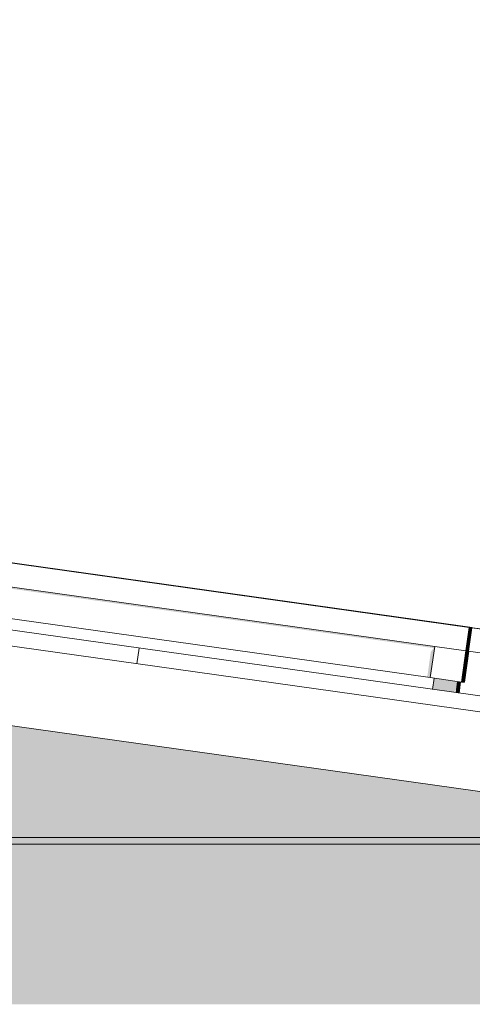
# Model space of a CAD drawing. Header units: metres. Extents: x -52 to 321, y -8 to 26.
# Tile 100 of 320: x -30.737 to -30.163, y 5.989 to 7.238. Entities that reach past the tile are written whole.
import ezdxf

# ---------------------------------------------------------------- set-up
doc = ezdxf.new("R2010")
doc.units = ezdxf.units.M
doc.header["$MEASUREMENT"] = 0
for name, color, linetype in [('10 Fassade', 7, 'Continuous'), ('30 Dachaufbau', 7, 'Continuous'), ('70 PV-Anlage', 7, 'Continuous'), ('94 Genehmigungsplanung Bemaßung', 7, 'Continuous')]:
    doc.layers.add(name, color=color, linetype=linetype)
doc.styles.add('ERSTELLTER_STIL_2', font='arial.ttf')
doc.dimstyles.new('ERSTELLTER_STIL__1', dxfattribs={"dimtxt": 0.25, "dimasz": 0.19, "dimexe": 0.18, "dimexo": 0.1, "dimgap": 0, "dimtad": 1, "dimtih": 1, "dimtoh": 1, "dimzin": 0, "dimdsep": 46, "dimtxsty": 'ERSTELLTER_STIL_2', "dimblk": 'ARROWHEAD_6', "dimblk1": 'ARROWHEAD_6', "dimblk2": 'ARROWHEAD_6', "dimcen": 0.09, "dimclrd": 7, "dimclre": 7, "dimclrt": 7, "dimazin": 0, "dimtfac": 1, "dimtdec": 4, "dimtmove": 0, "dimatfit": 3, "dimfxl": 1, "dimtolj": 1, "dimtzin": 0, "dimarcsym": 0})

# ---------------------------------------------------------------- blocks, each defined once
blk = doc.blocks.new('*X1', base_point=(-33357.279, 0))
at = {"layer": '30 Dachaufbau', "color": 7, "linetype": 'Continuous', "lineweight": 13}
blk.add_line((-30.5884, 6.421), (-30.5856, 6.4408), dxfattribs=at)
blk.add_line((-30.5884, 6.421), (-30.5856, 6.4408), dxfattribs=at)
blk = doc.blocks.new('*D18', base_point=(-33357.279, 0))
at = {"layer": '94 Genehmigungsplanung Bemaßung', "color": 7, "linetype": 'Continuous', "lineweight": 13}
for p, q in [((-43.9997, 9.5481), (-43.9997, 9.9231)), ((-28.1801, 9.5481), (-28.1801, 9.9231)), ((-43.8997, 9.8356), (-44.0997, 9.6356)), ((-28.2801, 9.6356), (-28.0801, 9.8356)), ((-43.9997, 9.7356), (-28.1801, 9.7356)), ((-28.1801, 9.7356), (-28.0301, 9.7356))]:
    blk.add_line(p, q, dxfattribs=at)
at = {"layer": '94 Genehmigungsplanung Bemaßung', "color": 7, "lineweight": 13, "insert": (-36.5189, 9.7856), "char_height": 0.25, "attachment_point": 7, "style": 'ERSTELLTER_STIL_2'}
blk.add_mtext('\\A1;{\\pql;\\fArial|b0|i0|c0|p0;\\W1.000000;15,82}', dxfattribs=at)
blk = doc.blocks.new('ARROWHEAD_6')
at = {"color": 0, "linetype": 'Continuous', "lineweight": 0}
for p, q in [((-0.5, -0.5), (0.5, 0.5)), ((0, 0), (-1, 0))]:
    blk.add_line(p, q, dxfattribs=at)

msp = doc.modelspace()

# ---------------------------------------------------------------- hatches: boundary and pattern name
at = {"layer": '10 Fassade', "linetype": 'Continuous', "lineweight": 0, "true_color": 0x000000}
for points in [[(-41.594, 6.3196), (-36.7001, 6.3196), (-36.6297, 6.3295), (-36.5592, 6.3196), (-30.5854, 6.3196), (-30.7429, 6.3417), (-41.4364, 6.3417)], [(-41.594, 6.3196), (-41.6153, 6.3166), (-30.564, 6.3166), (-30.5854, 6.3196)], [(-41.6153, 6.3166), (-41.6367, 6.3136), (-36.7428, 6.3136), (-36.7026, 6.3161), (-36.5617, 6.3161), (-36.5165, 6.3136), (-30.5427, 6.3136), (-30.564, 6.3166)], [(-36.5165, 6.3136), (-36.359, 6.2914), (-30.3852, 6.2914), (-30.5427, 6.3136)], [(-41.8369, 6.2854), (-36.9431, 6.2854), (-36.9029, 6.2879), (-36.3615, 6.2879), (-36.3163, 6.2854), (-30.3425, 6.2854), (-30.3638, 6.2884), (-41.8155, 6.2884)], [(-41.7942, 6.2914), (-41.8155, 6.2884), (-30.3638, 6.2884), (-30.3852, 6.2914)], [(-36.3163, 6.2854), (-36.1587, 6.2633), (-30.1849, 6.2633), (-30.3425, 6.2854)], [(-42.0372, 6.2573), (-37.1434, 6.2573), (-37.1031, 6.2598), (-36.1612, 6.2598), (-36.116, 6.2573), (-30.1422, 6.2573), (-30.1635, 6.2603), (-42.0158, 6.2603)], [(-42.0158, 6.2603), (-30.1635, 6.2603), (-30.1849, 6.2633), (-41.9945, 6.2633)], [(-36.116, 6.2573), (-35.9585, 6.2351), (-29.9846, 6.2351), (-30.1422, 6.2573)], [(-42.2374, 6.2291), (-37.3436, 6.2291), (-37.3034, 6.2316), (-35.9609, 6.2316), (-35.9158, 6.2291), (-29.9419, 6.2291), (-29.9633, 6.2321), (-42.2161, 6.2321)], [(-42.1947, 6.2351), (-42.2161, 6.2321), (-29.9633, 6.2321), (-29.9846, 6.2351)], [(-35.9158, 6.2291), (-35.7369, 6.204), (-29.7631, 6.204), (-29.9419, 6.2291)], [(-42.4954, 6.1929), (-29.684, 6.1929), (-29.6991, 6.195), (-42.4803, 6.195)], [(-42.4803, 6.195), (-29.6991, 6.195), (-29.7384, 6.2005), (-42.4409, 6.2005)], [(-35.7369, 6.204), (-35.7344, 6.2005), (-29.7384, 6.2005), (-29.7631, 6.204)], [(-42.5016, 6.192), (-29.6777, 6.192), (-29.684, 6.1929), (-42.4954, 6.1929)], [(-35.6848, 6.192), (-35.655, 6.1911), (-29.6715, 6.1911), (-29.6777, 6.192)], [(-35.655, 6.1911), (-35.6302, 6.189), (-29.6564, 6.189), (-29.6715, 6.1911)], [(-35.6302, 6.189), (-35.4513, 6.1639), (-29.4775, 6.1639), (-29.6564, 6.189)], [(-42.7445, 6.1579), (-37.8507, 6.1579), (-37.8105, 6.1604), (-35.4538, 6.1604), (-35.4087, 6.1579), (-29.4348, 6.1579), (-29.4562, 6.1609), (-42.7232, 6.1609)], [(-42.7018, 6.1639), (-42.7232, 6.1609), (-29.4562, 6.1609), (-29.4775, 6.1639)], [(-35.4087, 6.1579), (-35.2511, 6.1357), (-29.2773, 6.1357), (-29.4348, 6.1579)], [(-42.9448, 6.1297), (-38.051, 6.1297), (-38.0107, 6.1322), (-35.2536, 6.1322), (-35.2084, 6.1297), (-29.2345, 6.1297), (-29.2559, 6.1327), (-42.9235, 6.1327)], [(-42.9021, 6.1357), (-42.9235, 6.1327), (-29.2559, 6.1327), (-29.2773, 6.1357)], [(-29.2345, 6.1297), (-35.2084, 6.1297), (-35.0508, 6.1076), (-29.077, 6.1076)], [(-43.1237, 6.1046), (-29.0556, 6.1046), (-29.077, 6.1076), (-43.1024, 6.1076)], [(-43.1451, 6.1016), (-38.2512, 6.1016), (-38.211, 6.1041), (-35.0533, 6.1041), (-35.0081, 6.1016), (-29.0343, 6.1016), (-29.0556, 6.1046), (-43.1237, 6.1046)], [(-29.0343, 6.1016), (-35.0081, 6.1016), (-34.8506, 6.0794), (-28.8768, 6.0794)], [(-43.3453, 6.0734), (-38.4514, 6.0734), (-38.4112, 6.0759), (-34.8531, 6.0759), (-34.8079, 6.0734), (-28.8341, 6.0734), (-28.8554, 6.0764), (-43.3239, 6.0764)], [(-43.3026, 6.0794), (-43.3239, 6.0764), (-28.8554, 6.0764), (-28.8768, 6.0794)], [(-28.8341, 6.0734), (-34.8079, 6.0734), (-34.6504, 6.0513), (-28.6765, 6.0513)], [(-43.5455, 6.0453), (-38.6517, 6.0453), (-38.6115, 6.0478), (-34.6529, 6.0478), (-34.6077, 6.0453), (-28.6338, 6.0453), (-28.6551, 6.0483), (-43.5242, 6.0483)], [(-43.5242, 6.0483), (-28.6551, 6.0483), (-28.6765, 6.0513), (-43.5028, 6.0513)], [(-34.6077, 6.0453), (-34.4501, 6.0231), (-28.4762, 6.0231), (-28.6338, 6.0453)], [(-43.7245, 6.0201), (-43.7458, 6.0171), (-38.852, 6.0171), (-38.8118, 6.0196), (-34.4526, 6.0196), (-34.4074, 6.0171), (-28.4336, 6.0171), (-28.4549, 6.0201)], [(-43.7031, 6.0231), (-43.7245, 6.0201), (-28.4549, 6.0201), (-28.4762, 6.0231)], [(-28.4336, 6.0171), (-34.4074, 6.0171), (-34.2498, 5.995), (-28.276, 5.995)], [(-43.9247, 5.992), (-28.2547, 5.992), (-28.276, 5.995), (-43.9033, 5.995)], [(-43.946, 5.989), (-39.0522, 5.989), (-39.012, 5.9915), (-34.2523, 5.9915), (-34.2072, 5.989), (-28.2333, 5.989), (-28.2547, 5.992), (-43.9247, 5.992)]]:
    msp.add_hatch(color=18, dxfattribs=at).paths.add_polyline_path(points)
at = {"layer": '70 PV-Anlage', "linetype": 'Continuous', "lineweight": 0, "true_color": 0x000000}
for points in [[(-31.7559, 6.6578), (-30.2122, 6.4409), (-30.2157, 6.4359), (-30.2202, 6.4039), (-30.2163, 6.4034), (-30.2107, 6.443), (-31.7556, 6.6601)], [(-30.1679, 6.4604), (-30.1711, 6.4374), (-30.171, 6.4374), (-30.1678, 6.4604)], [(-30.1685, 6.4551), (-30.171, 6.4374), (-30.1709, 6.4374), (-30.1677, 6.4604), (-30.1678, 6.4604)], [(-30.1684, 6.4551), (-30.1709, 6.4374), (-30.1708, 6.4374), (-30.1676, 6.4604), (-30.1677, 6.4604)], [(-30.1683, 6.4551), (-30.1708, 6.4374), (-30.1707, 6.4374), (-30.1675, 6.4604), (-30.1676, 6.4604)], [(-30.1682, 6.4551), (-30.1707, 6.4374), (-30.1706, 6.4374), (-30.1674, 6.4604), (-30.1675, 6.4604)], [(-30.1681, 6.4551), (-30.1706, 6.4374), (-30.1705, 6.4374), (-30.1673, 6.4604), (-30.1674, 6.4604)], [(-30.168, 6.4551), (-30.1705, 6.4374), (-30.1704, 6.4374), (-30.1671, 6.4604), (-30.1673, 6.4604)], [(-30.1679, 6.4551), (-30.1704, 6.4374), (-30.1703, 6.4374), (-30.167, 6.4604), (-30.1671, 6.4604)], [(-30.1678, 6.4551), (-30.1703, 6.4374), (-30.1702, 6.4374), (-30.1669, 6.4604), (-30.167, 6.4604)], [(-30.1677, 6.4551), (-30.1702, 6.4374), (-30.1701, 6.4374), (-30.1668, 6.4604), (-30.1669, 6.4604)], [(-30.1676, 6.4551), (-30.1701, 6.4374), (-30.1699, 6.4374), (-30.1667, 6.4604), (-30.1668, 6.4604)], [(-30.1675, 6.4551), (-30.1699, 6.4374), (-30.1698, 6.4374), (-30.1666, 6.4604), (-30.1667, 6.4604)], [(-30.1674, 6.4551), (-30.1698, 6.4374), (-30.1697, 6.4374), (-30.1665, 6.4604), (-30.1666, 6.4604)], [(-30.1672, 6.4551), (-30.1697, 6.4374), (-30.1696, 6.4374), (-30.1664, 6.4604), (-30.1665, 6.4604)], [(-30.1671, 6.4551), (-30.1696, 6.4374), (-30.1695, 6.4374), (-30.1663, 6.4604), (-30.1664, 6.4604)], [(-30.167, 6.4551), (-30.1695, 6.4374), (-30.1694, 6.4374), (-30.1662, 6.4604), (-30.1663, 6.4604)], [(-30.1669, 6.4551), (-30.1694, 6.4374), (-30.1693, 6.4374), (-30.1661, 6.4604), (-30.1662, 6.4604)], [(-30.1668, 6.4551), (-30.1693, 6.4374), (-30.1692, 6.4374), (-30.166, 6.4604), (-30.1661, 6.4604)], [(-30.1692, 6.4374), (-30.1691, 6.4374), (-30.1658, 6.4604), (-30.166, 6.4604), (-30.1667, 6.4551)], [(-30.1666, 6.4551), (-30.1691, 6.4374), (-30.169, 6.4374), (-30.1657, 6.4604), (-30.1658, 6.4604)], [(-30.1665, 6.4551), (-30.169, 6.4374), (-30.1689, 6.4374), (-30.1656, 6.4604), (-30.1657, 6.4604)], [(-30.1689, 6.4374), (-30.1688, 6.4374), (-30.1655, 6.4604), (-30.1656, 6.4604), (-30.1664, 6.4551)], [(-30.1663, 6.4551), (-30.1687, 6.4374), (-30.1686, 6.4374), (-30.1654, 6.4604), (-30.1655, 6.4604)], [(-30.1662, 6.4551), (-30.1686, 6.4374), (-30.1685, 6.4374), (-30.1653, 6.4604), (-30.1654, 6.4604)], [(-30.1661, 6.4551), (-30.1685, 6.4374), (-30.1684, 6.4374), (-30.1652, 6.4604), (-30.1653, 6.4604)], [(-30.1684, 6.4374), (-30.1683, 6.4374), (-30.1651, 6.4604), (-30.1652, 6.4604), (-30.1659, 6.4551)], [(-30.1658, 6.4551), (-30.1683, 6.4374), (-30.1682, 6.4374), (-30.165, 6.4604), (-30.1651, 6.4604)], [(-30.1657, 6.4551), (-30.1682, 6.4374), (-30.1681, 6.4374), (-30.1649, 6.4604), (-30.165, 6.4604)], [(-30.1649, 6.4604), (-30.1681, 6.4374), (-30.168, 6.4374), (-30.1648, 6.4604)], [(-30.1655, 6.4551), (-30.168, 6.4374), (-30.1679, 6.4374), (-30.1647, 6.4604), (-30.1648, 6.4604)], [(-30.1654, 6.4551), (-30.1679, 6.4374), (-30.1678, 6.4374), (-30.1645, 6.4604), (-30.1647, 6.4604)], [(-30.1653, 6.4551), (-30.1678, 6.4374), (-30.1677, 6.4374), (-30.1644, 6.4604), (-30.1645, 6.4604)], [(-30.1652, 6.4551), (-30.1677, 6.4374), (-30.1676, 6.4374), (-30.1644, 6.4604), (-30.1644, 6.4604)], [(-30.1711, 6.4374), (-30.1721, 6.4307), (-30.1767, 6.3978), (-30.1766, 6.3978), (-30.171, 6.4374)], [(-30.1765, 6.3978), (-30.1709, 6.4374), (-30.171, 6.4374), (-30.1766, 6.3978)], [(-30.1764, 6.3978), (-30.1708, 6.4374), (-30.1709, 6.4374), (-30.1765, 6.3978)], [(-30.1708, 6.4374), (-30.1764, 6.3978), (-30.1763, 6.3978), (-30.1707, 6.4374)], [(-30.1762, 6.3978), (-30.1706, 6.4374), (-30.1707, 6.4374), (-30.1763, 6.3978)], [(-30.1761, 6.3978), (-30.1705, 6.4374), (-30.1706, 6.4374), (-30.1762, 6.3978)], [(-30.1705, 6.4374), (-30.1761, 6.3978), (-30.1759, 6.3978), (-30.1704, 6.4374)], [(-30.1758, 6.3978), (-30.1703, 6.4374), (-30.1704, 6.4374), (-30.1759, 6.3978)], [(-30.1757, 6.3978), (-30.1702, 6.4374), (-30.1703, 6.4374), (-30.1758, 6.3978)], [(-30.1702, 6.4374), (-30.1757, 6.3978), (-30.1756, 6.3978), (-30.1701, 6.4374)], [(-30.1755, 6.3978), (-30.1699, 6.4374), (-30.1701, 6.4374), (-30.1756, 6.3978)], [(-30.1754, 6.3978), (-30.1698, 6.4374), (-30.1699, 6.4374), (-30.1755, 6.3978)], [(-30.1754, 6.3978), (-30.1753, 6.3978), (-30.1697, 6.4374), (-30.1698, 6.4374)], [(-30.1752, 6.3978), (-30.1696, 6.4374), (-30.1697, 6.4374), (-30.1753, 6.3978)], [(-30.1751, 6.3978), (-30.1695, 6.4374), (-30.1696, 6.4374), (-30.1752, 6.3978)], [(-30.175, 6.3978), (-30.1694, 6.4374), (-30.1695, 6.4374), (-30.1751, 6.3978)], [(-30.175, 6.3978), (-30.1749, 6.3978), (-30.1693, 6.4374), (-30.1694, 6.4374)], [(-30.1747, 6.3978), (-30.1692, 6.4374), (-30.1693, 6.4374), (-30.1749, 6.3978)], [(-30.1747, 6.3978), (-30.1746, 6.3978), (-30.1691, 6.4374), (-30.1692, 6.4374)], [(-30.1745, 6.3978), (-30.169, 6.4374), (-30.1691, 6.4374), (-30.1746, 6.3978)], [(-30.1744, 6.3978), (-30.1689, 6.4374), (-30.169, 6.4374), (-30.1745, 6.3978)], [(-30.1688, 6.4374), (-30.1689, 6.4374), (-30.1744, 6.3978), (-30.1743, 6.3978)], [(-30.1742, 6.3978), (-30.1686, 6.4374), (-30.1687, 6.4374), (-30.1743, 6.3978)], [(-30.1741, 6.3978), (-30.1685, 6.4374), (-30.1686, 6.4374), (-30.1742, 6.3978)], [(-30.174, 6.3978), (-30.1684, 6.4374), (-30.1685, 6.4374), (-30.1741, 6.3978)], [(-30.1684, 6.4374), (-30.174, 6.3978), (-30.1739, 6.3978), (-30.1683, 6.4374)], [(-30.1738, 6.3978), (-30.1682, 6.4374), (-30.1683, 6.4374), (-30.1739, 6.3978)], [(-30.1737, 6.3978), (-30.1681, 6.4374), (-30.1682, 6.4374), (-30.1738, 6.3978)], [(-30.1736, 6.3978), (-30.168, 6.4374), (-30.1681, 6.4374), (-30.1737, 6.3978)], [(-30.1734, 6.3978), (-30.1679, 6.4374), (-30.168, 6.4374), (-30.1736, 6.3978)], [(-30.1679, 6.4374), (-30.1734, 6.3978), (-30.1733, 6.3978), (-30.1678, 6.4374)], [(-30.1732, 6.3978), (-30.1677, 6.4374), (-30.1678, 6.4374), (-30.1733, 6.3978)], [(-30.1732, 6.3978), (-30.1731, 6.3978), (-30.1676, 6.4369), (-30.1677, 6.4369), (-30.1676, 6.4374), (-30.1677, 6.4374)], [(-30.1731, 6.3978), (-30.173, 6.3978), (-30.1675, 6.4369), (-30.1676, 6.4369)], [(-30.173, 6.3978), (-30.1729, 6.3978), (-30.1674, 6.4369), (-30.1675, 6.4369)], [(-30.2114, 6.4027), (-30.2134, 6.3885), (-30.186, 6.3846), (-30.183, 6.3889), (-30.1817, 6.3985)], [(-30.1816, 6.3985), (-30.1836, 6.3843), (-30.1835, 6.3843), (-30.1816, 6.3985)], [(-30.1815, 6.3985), (-30.1835, 6.3843), (-30.1834, 6.3843), (-30.1814, 6.3985)], [(-30.1814, 6.3985), (-30.1834, 6.3843), (-30.1833, 6.3842), (-30.1813, 6.3985)], [(-30.1813, 6.3985), (-30.1833, 6.3842), (-30.1832, 6.3842), (-30.1812, 6.3985)], [(-30.1832, 6.3842), (-30.1831, 6.3842), (-30.1811, 6.3984), (-30.1812, 6.3985)], [(-30.1831, 6.3842), (-30.183, 6.3842), (-30.181, 6.3984), (-30.1811, 6.3984)], [(-30.1817, 6.3985), (-30.183, 6.3889), (-30.1816, 6.3985)], [(-30.183, 6.3842), (-30.1829, 6.3842), (-30.1809, 6.3984), (-30.181, 6.3984)], [(-30.1829, 6.3842), (-30.1828, 6.3842), (-30.1808, 6.3984), (-30.1809, 6.3984)], [(-30.1828, 6.3842), (-30.1827, 6.3842), (-30.1807, 6.3984), (-30.1808, 6.3984)], [(-30.1827, 6.3842), (-30.1826, 6.3841), (-30.1806, 6.3984), (-30.1807, 6.3984)], [(-30.1826, 6.3841), (-30.1825, 6.3841), (-30.1805, 6.3984), (-30.1806, 6.3984)], [(-30.1825, 6.3841), (-30.1824, 6.3841), (-30.1804, 6.3983), (-30.1805, 6.3984)], [(-30.1824, 6.3841), (-30.1823, 6.3841), (-30.1803, 6.3983), (-30.1804, 6.3983)], [(-30.1823, 6.3841), (-30.1822, 6.3841), (-30.1802, 6.3983), (-30.1803, 6.3983)], [(-30.1822, 6.3841), (-30.1821, 6.3841), (-30.1801, 6.3983), (-30.1802, 6.3983)], [(-30.1821, 6.3841), (-30.182, 6.3841), (-30.18, 6.3983), (-30.1801, 6.3983)], [(-30.1819, 6.3841), (-30.1818, 6.384), (-30.1798, 6.3983), (-30.1799, 6.3983)], [(-30.1818, 6.384), (-30.1817, 6.384), (-30.1797, 6.3982), (-30.1798, 6.3983)], [(-30.1817, 6.384), (-30.1816, 6.384), (-30.1796, 6.3982), (-30.1797, 6.3982)], [(-30.1816, 6.384), (-30.1815, 6.384), (-30.1795, 6.3982), (-30.1796, 6.3982)], [(-30.1815, 6.384), (-30.1814, 6.384), (-30.1794, 6.3982), (-30.1795, 6.3982)], [(-30.1814, 6.384), (-30.1813, 6.384), (-30.1793, 6.3982), (-30.1794, 6.3982)], [(-30.1813, 6.384), (-30.1812, 6.3839), (-30.1792, 6.3982), (-30.1793, 6.3982)], [(-30.1812, 6.3839), (-30.1811, 6.3839), (-30.1791, 6.3982), (-30.1792, 6.3982)], [(-30.1811, 6.3839), (-30.181, 6.3839), (-30.179, 6.3981), (-30.1791, 6.3982)], [(-30.181, 6.3839), (-30.1809, 6.3839), (-30.1789, 6.3981), (-30.179, 6.3981)], [(-30.1809, 6.3839), (-30.1808, 6.3839), (-30.1788, 6.3981), (-30.1789, 6.3981)], [(-30.1808, 6.3839), (-30.1807, 6.3839), (-30.1787, 6.3981), (-30.1788, 6.3981)], [(-30.1807, 6.3839), (-30.1806, 6.3839), (-30.1786, 6.3981), (-30.1787, 6.3981)], [(-30.1806, 6.3839), (-30.1805, 6.3838), (-30.1785, 6.3981), (-30.1786, 6.3981)], [(-30.1805, 6.3838), (-30.1804, 6.3838), (-30.1784, 6.3981), (-30.1785, 6.3981)], [(-30.1804, 6.3838), (-30.1803, 6.3838), (-30.1783, 6.398), (-30.1784, 6.3981)], [(-30.1802, 6.3838), (-30.1801, 6.3838), (-30.1781, 6.398), (-30.1782, 6.398)], [(-30.1801, 6.3838), (-30.18, 6.3838), (-30.178, 6.398), (-30.1781, 6.398)], [(-30.18, 6.3838), (-30.1799, 6.3838), (-30.1779, 6.398), (-30.178, 6.398)]]:
    msp.add_hatch(color=18, dxfattribs=at).paths.add_polyline_path(points)

# ---------------------------------------------------------------- linework, layer by layer
at = {"layer": '10 Fassade', "color": 7, "linetype": 'Continuous', "lineweight": 13}
for p, q in [((-42.4409, 6.2005), (-29.7384, 6.2005)), ((-42.5016, 6.192), (-29.6777, 6.192))]:
    msp.add_line(p, q, dxfattribs=at)
at = {"layer": '30 Dachaufbau', "color": 7, "linetype": 'Continuous', "lineweight": 13}
for p, q in [((-36.0897, 7.2143), (-27.6148, 6.0233)), ((-27.6176, 6.0035), (-36.0897, 7.1941)), ((-27.6315, 5.9044), (-36.0897, 7.0931))]:
    msp.add_line(p, q, dxfattribs=at)
at = {"layer": '70 PV-Anlage', "color": 7, "linetype": 'Continuous', "lineweight": 13}
for p, q in [((-30.167, 6.4671), (-31.8668, 6.706)), ((-30.1817, 6.4692), (-31.8553, 6.7044)), ((-30.1816, 6.4692), (-31.8552, 6.7044)), ((-30.1815, 6.4692), (-31.855, 6.7044)), ((-30.1814, 6.4692), (-31.8549, 6.7044)), ((-30.1813, 6.4692), (-31.8548, 6.7044)), ((-30.1812, 6.4692), (-31.8547, 6.7044)), ((-30.1811, 6.4692), (-31.8546, 6.7044)), ((-30.1809, 6.4692), (-31.8545, 6.7044)), ((-30.1808, 6.4692), (-31.8544, 6.7044)), ((-30.1807, 6.4692), (-31.8543, 6.7044)), ((-30.1806, 6.4692), (-31.8542, 6.7044)), ((-30.1805, 6.4692), (-31.8541, 6.7044)), ((-30.1804, 6.4692), (-31.854, 6.7044)), ((-30.1803, 6.4692), (-31.8538, 6.7044)), ((-30.1802, 6.4692), (-31.8537, 6.7044)), ((-30.1801, 6.4692), (-31.8536, 6.7044)), ((-30.18, 6.4692), (-31.8535, 6.7044)), ((-30.1799, 6.4692), (-31.8534, 6.7044)), ((-30.1798, 6.4692), (-31.8533, 6.7044)), ((-30.1796, 6.4692), (-31.8532, 6.7044)), ((-30.1795, 6.4692), (-31.8531, 6.7044)), ((-30.1794, 6.4692), (-31.853, 6.7044)), ((-30.1793, 6.4692), (-31.8529, 6.7044)), ((-30.1792, 6.4692), (-31.8528, 6.7044)), ((-30.1791, 6.4692), (-31.8527, 6.7044)), ((-30.179, 6.4692), (-31.8525, 6.7044)), ((-30.1789, 6.4692), (-31.8524, 6.7044)), ((-30.1788, 6.4692), (-31.8523, 6.7044)), ((-30.1787, 6.4692), (-31.8522, 6.7044)), ((-30.1786, 6.4692), (-31.8521, 6.7044)), ((-30.1785, 6.4692), (-31.852, 6.7044)), ((-30.1783, 6.4692), (-31.8519, 6.7044)), ((-30.1782, 6.4692), (-31.8518, 6.7044)), ((-30.1781, 6.4692), (-31.8517, 6.7044)), ((-30.178, 6.4692), (-31.8516, 6.7044)), ((-30.2107, 6.443), (-31.7556, 6.6601)), ((-30.2163, 6.4034), (-31.7611, 6.6205)), ((-30.1818, 6.4692), (-30.1817, 6.4692)), ((-30.1817, 6.4692), (-30.1669, 6.4671)), ((-30.1817, 6.4692), (-30.1816, 6.4692)), ((-30.1816, 6.4692), (-30.1667, 6.4671)), ((-30.1816, 6.4692), (-30.1815, 6.4692)), ((-30.1815, 6.4692), (-30.1666, 6.4671)), ((-30.1815, 6.4692), (-30.1814, 6.4692)), ((-30.1814, 6.4692), (-30.1665, 6.4671)), ((-30.1814, 6.4692), (-30.1813, 6.4692)), ((-30.1813, 6.4692), (-30.1664, 6.4671)), ((-30.1813, 6.4692), (-30.1812, 6.4692)), ((-30.1812, 6.4692), (-30.1663, 6.4671)), ((-30.1812, 6.4692), (-30.1811, 6.4692)), ((-30.1811, 6.4692), (-30.1662, 6.4671)), ((-30.1811, 6.4692), (-30.1809, 6.4692)), ((-30.1809, 6.4692), (-30.1661, 6.4671)), ((-30.1809, 6.4692), (-30.1808, 6.4692)), ((-30.1808, 6.4692), (-30.166, 6.4671)), ((-30.1808, 6.4692), (-30.1807, 6.4692)), ((-30.1807, 6.4692), (-30.1659, 6.4671)), ((-30.1807, 6.4692), (-30.1806, 6.4692)), ((-30.1806, 6.4692), (-30.1658, 6.4671)), ((-30.1806, 6.4692), (-30.1805, 6.4692)), ((-30.1805, 6.4692), (-30.1657, 6.4671)), ((-30.1805, 6.4692), (-30.1804, 6.4692)), ((-30.1804, 6.4692), (-30.1655, 6.4671)), ((-30.1804, 6.4692), (-30.1803, 6.4692)), ((-30.1803, 6.4692), (-30.1654, 6.4671)), ((-30.1803, 6.4692), (-30.1802, 6.4692)), ((-30.1802, 6.4692), (-30.1653, 6.4671)), ((-30.1802, 6.4692), (-30.1801, 6.4692)), ((-30.1801, 6.4692), (-30.1652, 6.4671)), ((-30.1801, 6.4692), (-30.18, 6.4692)), ((-30.18, 6.4692), (-30.1651, 6.4671)), ((-30.18, 6.4692), (-30.1799, 6.4692)), ((-30.1799, 6.4692), (-30.165, 6.4671)), ((-30.1799, 6.4692), (-30.1798, 6.4692)), ((-30.1798, 6.4692), (-30.1649, 6.4671)), ((-30.1798, 6.4692), (-30.1796, 6.4692)), ((-30.1796, 6.4692), (-30.1648, 6.4671)), ((-30.1796, 6.4692), (-30.1795, 6.4692)), ((-30.1795, 6.4692), (-30.1647, 6.4671)), ((-30.1795, 6.4692), (-30.1794, 6.4692)), ((-30.1794, 6.4692), (-30.1646, 6.4671)), ((-30.1794, 6.4692), (-30.1793, 6.4692)), ((-30.1793, 6.4692), (-30.1645, 6.4671)), ((-30.1793, 6.4692), (-30.1792, 6.4692)), ((-30.1792, 6.4692), (-30.1644, 6.4671)), ((-30.1792, 6.4692), (-30.1791, 6.4692)), ((-30.1791, 6.4692), (-30.1642, 6.4671)), ((-30.1791, 6.4692), (-30.179, 6.4692)), ((-30.179, 6.4692), (-30.1641, 6.4671)), ((-30.179, 6.4692), (-30.1789, 6.4692)), ((-30.1789, 6.4692), (-30.164, 6.4671)), ((-30.1789, 6.4692), (-30.1788, 6.4692)), ((-30.1788, 6.4692), (-30.1639, 6.4671)), ((-30.1788, 6.4692), (-30.1787, 6.4692)), ((-30.1787, 6.4692), (-30.1638, 6.4671)), ((-30.1787, 6.4692), (-30.1786, 6.4692)), ((-30.1786, 6.4692), (-30.1637, 6.4671)), ((-30.1786, 6.4692), (-30.1785, 6.4692)), ((-30.1785, 6.4692), (-30.1636, 6.4671)), ((-30.1785, 6.4692), (-30.1783, 6.4692)), ((-30.1783, 6.4692), (-30.1635, 6.4671)), ((-30.1783, 6.4692), (-30.1782, 6.4692)), ((-30.1782, 6.4692), (-30.1634, 6.4671)), ((-30.1782, 6.4692), (-30.1781, 6.4692)), ((-30.1781, 6.4692), (-30.1633, 6.4671)), ((-30.1781, 6.4692), (-30.178, 6.4692)), ((-30.178, 6.4692), (-30.1632, 6.4671)), ((-30.1711, 6.4374), (-30.167, 6.4671)), ((-30.171, 6.4374), (-30.1669, 6.4671)), ((-30.1709, 6.4374), (-30.1667, 6.4671)), ((-30.1708, 6.4374), (-30.1666, 6.4671)), ((-30.1707, 6.4374), (-30.1665, 6.4671)), ((-30.1706, 6.4374), (-30.1664, 6.4671)), ((-30.1705, 6.4374), (-30.1663, 6.4671)), ((-30.1704, 6.4374), (-30.1662, 6.4671)), ((-30.1703, 6.4374), (-30.1661, 6.4671)), ((-30.1702, 6.4374), (-30.166, 6.4671)), ((-30.1701, 6.4374), (-30.1659, 6.4671)), ((-30.1699, 6.4374), (-30.1658, 6.4671)), ((-30.1698, 6.4374), (-30.1657, 6.4671)), ((-30.1697, 6.4374), (-30.1655, 6.4671)), ((-30.1696, 6.4374), (-30.1654, 6.4671)), ((-30.1695, 6.4374), (-30.1653, 6.4671)), ((-30.1694, 6.4374), (-30.1652, 6.4671)), ((-30.1693, 6.4374), (-30.1651, 6.4671)), ((-30.1692, 6.4374), (-30.165, 6.4671)), ((-30.1691, 6.4374), (-30.1649, 6.4671)), ((-30.169, 6.4374), (-30.1648, 6.4671)), ((-30.1689, 6.4374), (-30.1647, 6.4671)), ((-30.1687, 6.4374), (-30.1646, 6.4671)), ((-30.1686, 6.4374), (-30.1645, 6.4671)), ((-30.1685, 6.4374), (-30.1644, 6.4671)), ((-30.1684, 6.4374), (-30.1642, 6.4671)), ((-30.1683, 6.4374), (-30.1641, 6.4671)), ((-30.1682, 6.4374), (-30.164, 6.4671)), ((-30.1681, 6.4374), (-30.1639, 6.4671)), ((-30.168, 6.4374), (-30.1638, 6.4671)), ((-30.1679, 6.4374), (-30.1637, 6.4671)), ((-30.1678, 6.4374), (-30.1636, 6.4671)), ((-30.1677, 6.4374), (-30.1635, 6.4671)), ((-30.1677, 6.4369), (-30.1635, 6.4667)), ((-30.1669, 6.4671), (-30.167, 6.4671)), ((-30.1667, 6.4671), (-30.1669, 6.4671)), ((-30.1666, 6.4671), (-30.1667, 6.4671)), ((-30.1665, 6.4671), (-30.1666, 6.4671)), ((-30.1664, 6.4671), (-30.1665, 6.4671)), ((-30.1663, 6.4671), (-30.1664, 6.4671)), ((-30.1662, 6.4671), (-30.1663, 6.4671)), ((-30.1661, 6.4671), (-30.1662, 6.4671)), ((-30.166, 6.4671), (-30.1661, 6.4671)), ((-30.1659, 6.4671), (-30.166, 6.4671)), ((-30.1658, 6.4671), (-30.1659, 6.4671)), ((-30.1657, 6.4671), (-30.1658, 6.4671)), ((-30.1655, 6.4671), (-30.1657, 6.4671)), ((-30.1654, 6.4671), (-30.1655, 6.4671)), ((-30.1653, 6.4671), (-30.1654, 6.4671)), ((-30.1652, 6.4671), (-30.1653, 6.4671)), ((-30.1651, 6.4671), (-30.1652, 6.4671)), ((-30.165, 6.4671), (-30.1651, 6.4671)), ((-30.1649, 6.4671), (-30.165, 6.4671)), ((-30.1648, 6.4671), (-30.1649, 6.4671)), ((-30.1647, 6.4671), (-30.1648, 6.4671)), ((-30.1646, 6.4671), (-30.1647, 6.4671)), ((-30.1645, 6.4671), (-30.1646, 6.4671)), ((-30.1644, 6.4671), (-30.1645, 6.4671)), ((-30.1642, 6.4671), (-30.1644, 6.4671)), ((-30.1641, 6.4671), (-30.1642, 6.4671)), ((-30.164, 6.4671), (-30.1641, 6.4671)), ((-30.1639, 6.4671), (-30.164, 6.4671)), ((-30.1638, 6.4671), (-30.1639, 6.4671)), ((-30.1637, 6.4671), (-30.1638, 6.4671)), ((-30.1636, 6.4671), (-30.1637, 6.4671)), ((-30.1635, 6.4671), (-30.1636, 6.4671)), ((-30.1634, 6.4671), (-30.1635, 6.4671)), ((-28.4637, 6.2278), (-30.1635, 6.4667)), ((-30.1635, 6.4667), (-30.1634, 6.4667)), ((-30.1634, 6.4667), (-30.1634, 6.4671)), ((-30.1633, 6.4671), (-30.1634, 6.4671)), ((-30.1634, 6.4667), (-30.152, 6.4651)), ((-30.1634, 6.4667), (-30.1633, 6.4667)), ((-30.1633, 6.4667), (-30.1633, 6.4671)), ((-30.1632, 6.4671), (-30.1633, 6.4671)), ((-30.1633, 6.4667), (-30.1519, 6.4651)), ((-30.1633, 6.4667), (-30.1632, 6.4667)), ((-30.1632, 6.4667), (-30.1632, 6.4671)), ((-30.1632, 6.4667), (-30.1518, 6.4651)), ((-30.1632, 6.4667), (-30.1631, 6.4667)), ((-30.1631, 6.4667), (-30.1517, 6.4651)), ((-30.2163, 6.4034), (-30.2107, 6.443)), ((-30.1711, 6.4374), (-30.2107, 6.443)), ((-30.1767, 6.3978), (-30.1711, 6.4374)), ((-30.1766, 6.3978), (-30.171, 6.4374)), ((-30.1765, 6.3978), (-30.1709, 6.4374)), ((-30.1764, 6.3978), (-30.1708, 6.4374)), ((-30.1763, 6.3978), (-30.1707, 6.4374)), ((-30.1762, 6.3978), (-30.1706, 6.4374)), ((-30.1761, 6.3978), (-30.1705, 6.4374)), ((-30.1759, 6.3978), (-30.1704, 6.4374)), ((-30.1758, 6.3978), (-30.1703, 6.4374)), ((-30.1757, 6.3978), (-30.1702, 6.4374)), ((-30.1756, 6.3978), (-30.1701, 6.4374)), ((-30.1755, 6.3978), (-30.1699, 6.4374)), ((-30.1754, 6.3978), (-30.1698, 6.4374)), ((-30.1753, 6.3978), (-30.1697, 6.4374)), ((-30.1752, 6.3978), (-30.1696, 6.4374)), ((-30.1751, 6.3978), (-30.1695, 6.4374)), ((-30.175, 6.3978), (-30.1694, 6.4374)), ((-30.1749, 6.3978), (-30.1693, 6.4374)), ((-30.1747, 6.3978), (-30.1692, 6.4374)), ((-30.1746, 6.3978), (-30.1691, 6.4374)), ((-30.1745, 6.3978), (-30.169, 6.4374)), ((-30.1744, 6.3978), (-30.1689, 6.4374)), ((-30.1743, 6.3978), (-30.1687, 6.4374)), ((-30.1742, 6.3978), (-30.1686, 6.4374)), ((-30.1741, 6.3978), (-30.1685, 6.4374)), ((-30.174, 6.3978), (-30.1684, 6.4374)), ((-30.1739, 6.3978), (-30.1683, 6.4374)), ((-30.1738, 6.3978), (-30.1682, 6.4374)), ((-30.1737, 6.3978), (-30.1681, 6.4374)), ((-30.1736, 6.3978), (-30.168, 6.4374)), ((-30.1734, 6.3978), (-30.1679, 6.4374)), ((-30.1733, 6.3978), (-30.1678, 6.4374)), ((-30.1732, 6.3978), (-30.1677, 6.4374)), ((-30.1731, 6.3978), (-30.1676, 6.4369)), ((-30.173, 6.3978), (-30.1675, 6.4369)), ((-30.1729, 6.3978), (-30.1674, 6.4369)), ((-30.171, 6.4374), (-30.1711, 6.4374)), ((-30.1709, 6.4374), (-30.171, 6.4374)), ((-30.1708, 6.4374), (-30.1709, 6.4374)), ((-30.1707, 6.4374), (-30.1708, 6.4374)), ((-30.1706, 6.4374), (-30.1707, 6.4374)), ((-30.1705, 6.4374), (-30.1706, 6.4374)), ((-30.1704, 6.4374), (-30.1705, 6.4374)), ((-30.1703, 6.4374), (-30.1704, 6.4374)), ((-30.1702, 6.4374), (-30.1703, 6.4374)), ((-30.1701, 6.4374), (-30.1702, 6.4374)), ((-30.1699, 6.4374), (-30.1701, 6.4374)), ((-30.1698, 6.4374), (-30.1699, 6.4374)), ((-30.1697, 6.4374), (-30.1698, 6.4374)), ((-30.1696, 6.4374), (-30.1697, 6.4374)), ((-30.1695, 6.4374), (-30.1696, 6.4374)), ((-30.1694, 6.4374), (-30.1695, 6.4374)), ((-30.1693, 6.4374), (-30.1694, 6.4374)), ((-30.1692, 6.4374), (-30.1693, 6.4374)), ((-30.1691, 6.4374), (-30.1692, 6.4374)), ((-30.169, 6.4374), (-30.1691, 6.4374)), ((-30.1689, 6.4374), (-30.169, 6.4374)), ((-30.1687, 6.4374), (-30.1689, 6.4374)), ((-30.1686, 6.4374), (-30.1687, 6.4374)), ((-30.1685, 6.4374), (-30.1686, 6.4374)), ((-30.1684, 6.4374), (-30.1685, 6.4374)), ((-30.1683, 6.4374), (-30.1684, 6.4374)), ((-30.1682, 6.4374), (-30.1683, 6.4374)), ((-30.1681, 6.4374), (-30.1682, 6.4374)), ((-30.168, 6.4374), (-30.1681, 6.4374)), ((-30.1679, 6.4374), (-30.168, 6.4374)), ((-30.1678, 6.4374), (-30.1679, 6.4374)), ((-30.1677, 6.4374), (-30.1678, 6.4374)), ((-30.1676, 6.4374), (-30.1677, 6.4374)), ((-30.0919, 6.4263), (-30.1677, 6.4369)), ((-30.1767, 6.3978), (-30.2163, 6.4034)), ((-30.2134, 6.3885), (-30.2114, 6.4027)), ((-30.1817, 6.3985), (-30.1837, 6.3843)), ((-30.1816, 6.3985), (-30.1835, 6.3843)), ((-30.1814, 6.3985), (-30.1834, 6.3843)), ((-30.1813, 6.3985), (-30.1833, 6.3842)), ((-30.1812, 6.3985), (-30.1832, 6.3842)), ((-30.1811, 6.3984), (-30.1831, 6.3842)), ((-30.181, 6.3984), (-30.183, 6.3842)), ((-30.1809, 6.3984), (-30.1829, 6.3842)), ((-30.1808, 6.3984), (-30.1828, 6.3842)), ((-30.1807, 6.3984), (-30.1827, 6.3842)), ((-30.1806, 6.3984), (-30.1826, 6.3841)), ((-30.1805, 6.3984), (-30.1825, 6.3841)), ((-30.1804, 6.3983), (-30.1824, 6.3841)), ((-30.1803, 6.3983), (-30.1823, 6.3841)), ((-30.1802, 6.3983), (-30.1822, 6.3841)), ((-30.1801, 6.3983), (-30.1821, 6.3841)), ((-30.18, 6.3983), (-30.182, 6.3841)), ((-30.1798, 6.3983), (-30.1818, 6.384)), ((-30.1797, 6.3982), (-30.1817, 6.384)), ((-30.1796, 6.3982), (-30.1816, 6.384)), ((-30.1795, 6.3982), (-30.1815, 6.384)), ((-30.1794, 6.3982), (-30.1814, 6.384)), ((-30.1793, 6.3982), (-30.1813, 6.384)), ((-30.1792, 6.3982), (-30.1812, 6.3839)), ((-30.1791, 6.3982), (-30.1811, 6.3839)), ((-30.179, 6.3981), (-30.181, 6.3839)), ((-30.1789, 6.3981), (-30.1809, 6.3839)), ((-30.1788, 6.3981), (-30.1808, 6.3839)), ((-30.1787, 6.3981), (-30.1807, 6.3839)), ((-30.1786, 6.3981), (-30.1806, 6.3839)), ((-30.1785, 6.3981), (-30.1805, 6.3838)), ((-30.1784, 6.3981), (-30.1804, 6.3838)), ((-30.1783, 6.398), (-30.1803, 6.3838)), ((-30.1781, 6.398), (-30.1801, 6.3838)), ((-30.178, 6.398), (-30.18, 6.3838)), ((-30.1779, 6.398), (-30.1799, 6.3838)), ((-30.1766, 6.3978), (-30.1767, 6.3978)), ((-30.1765, 6.3978), (-30.1766, 6.3978)), ((-30.1764, 6.3978), (-30.1765, 6.3978)), ((-30.1763, 6.3978), (-30.1764, 6.3978)), ((-30.1762, 6.3978), (-30.1763, 6.3978)), ((-30.1761, 6.3978), (-30.1762, 6.3978)), ((-30.1759, 6.3978), (-30.1761, 6.3978)), ((-30.1758, 6.3978), (-30.1759, 6.3978)), ((-30.1757, 6.3978), (-30.1758, 6.3978)), ((-30.1756, 6.3978), (-30.1757, 6.3978)), ((-30.1755, 6.3978), (-30.1756, 6.3978)), ((-30.1754, 6.3978), (-30.1755, 6.3978)), ((-30.1753, 6.3978), (-30.1754, 6.3978)), ((-30.1752, 6.3978), (-30.1753, 6.3978)), ((-30.1751, 6.3978), (-30.1752, 6.3978)), ((-30.175, 6.3978), (-30.1751, 6.3978)), ((-30.1749, 6.3978), (-30.175, 6.3978)), ((-30.1747, 6.3978), (-30.1749, 6.3978)), ((-30.1746, 6.3978), (-30.1747, 6.3978)), ((-30.1745, 6.3978), (-30.1746, 6.3978)), ((-30.1744, 6.3978), (-30.1745, 6.3978)), ((-30.1743, 6.3978), (-30.1744, 6.3978)), ((-30.1742, 6.3978), (-30.1743, 6.3978)), ((-30.1741, 6.3978), (-30.1742, 6.3978)), ((-30.174, 6.3978), (-30.1741, 6.3978)), ((-30.1739, 6.3978), (-30.174, 6.3978)), ((-30.1738, 6.3978), (-30.1739, 6.3978)), ((-30.1737, 6.3978), (-30.1738, 6.3978)), ((-30.1736, 6.3978), (-30.1737, 6.3978)), ((-30.1734, 6.3978), (-30.1736, 6.3978)), ((-30.1733, 6.3978), (-30.1734, 6.3978)), ((-30.1732, 6.3978), (-30.1733, 6.3978)), ((-30.1731, 6.3978), (-30.1732, 6.3978)), ((-30.173, 6.3978), (-30.1731, 6.3978)), ((-30.1729, 6.3978), (-30.173, 6.3978)), ((-30.1836, 6.3843), (-30.1836, 6.3843)), ((-30.1835, 6.3843), (-30.1835, 6.3843)), ((-30.1835, 6.3843), (-30.1835, 6.3843)), ((-30.1835, 6.3843), (-30.1835, 6.3843)), ((-30.1834, 6.3843), (-30.1834, 6.3843)), ((-30.1834, 6.3843), (-30.1834, 6.3843)), ((-30.1834, 6.3843), (-30.1834, 6.3843)), ((-30.1833, 6.3842), (-30.1833, 6.3842)), ((-30.1833, 6.3842), (-30.1833, 6.3842)), ((-30.1833, 6.3842), (-30.1833, 6.3842)), ((-30.1832, 6.3842), (-30.1832, 6.3842)), ((-30.1832, 6.3842), (-30.1832, 6.3842)), ((-30.1832, 6.3842), (-30.1832, 6.3842)), ((-30.1831, 6.3842), (-30.1831, 6.3842)), ((-30.1831, 6.3842), (-30.1831, 6.3842)), ((-30.1831, 6.3842), (-30.1831, 6.3842)), ((-30.183, 6.3842), (-30.183, 6.3842)), ((-30.183, 6.3842), (-30.183, 6.3842)), ((-30.183, 6.3842), (-30.183, 6.3842)), ((-30.1829, 6.3842), (-30.1829, 6.3842)), ((-30.1829, 6.3842), (-30.1829, 6.3842)), ((-30.1829, 6.3842), (-30.1829, 6.3842)), ((-30.1828, 6.3842), (-30.1828, 6.3842)), ((-30.1828, 6.3842), (-30.1828, 6.3842)), ((-30.1828, 6.3842), (-30.1828, 6.3842)), ((-30.1827, 6.3842), (-30.1827, 6.3842)), ((-30.1827, 6.3842), (-30.1827, 6.3842)), ((-30.1827, 6.3842), (-30.1827, 6.3842)), ((-30.1826, 6.3841), (-30.1826, 6.3841)), ((-30.1826, 6.3841), (-30.1826, 6.3841)), ((-30.1826, 6.3841), (-30.1826, 6.3841)), ((-30.1825, 6.3841), (-30.1825, 6.3841)), ((-30.1825, 6.3841), (-30.1825, 6.3841)), ((-30.1825, 6.3841), (-30.1825, 6.3841)), ((-30.1824, 6.3841), (-30.1824, 6.3841)), ((-30.1824, 6.3841), (-30.1824, 6.3841)), ((-30.1824, 6.3841), (-30.1824, 6.3841)), ((-30.1823, 6.3841), (-30.1823, 6.3841)), ((-30.1823, 6.3841), (-30.1823, 6.3841)), ((-30.1823, 6.3841), (-30.1823, 6.3841)), ((-30.1822, 6.3841), (-30.1822, 6.3841)), ((-30.1822, 6.3841), (-30.1822, 6.3841)), ((-30.1822, 6.3841), (-30.1822, 6.3841)), ((-30.1821, 6.3841), (-30.1821, 6.3841)), ((-30.1821, 6.3841), (-30.1821, 6.3841)), ((-30.1821, 6.3841), (-30.1821, 6.3841)), ((-30.182, 6.3841), (-30.182, 6.3841)), ((-30.1819, 6.3841), (-30.1819, 6.3841)), ((-30.1819, 6.3841), (-30.1819, 6.3841)), ((-30.1818, 6.384), (-30.1818, 6.384)), ((-30.1818, 6.384), (-30.1818, 6.384)), ((-30.1818, 6.384), (-30.1818, 6.384)), ((-30.1817, 6.384), (-30.1817, 6.384)), ((-30.1817, 6.384), (-30.1817, 6.384)), ((-30.1817, 6.384), (-30.1817, 6.384)), ((-30.1816, 6.384), (-30.1816, 6.384)), ((-30.1816, 6.384), (-30.1816, 6.384)), ((-30.1816, 6.384), (-30.1816, 6.384)), ((-30.1815, 6.384), (-30.1815, 6.384)), ((-30.1815, 6.384), (-30.1815, 6.384)), ((-30.1815, 6.384), (-30.1815, 6.384)), ((-30.1814, 6.384), (-30.1814, 6.384)), ((-30.1814, 6.384), (-30.1814, 6.384)), ((-30.1814, 6.384), (-30.1814, 6.384)), ((-30.1813, 6.384), (-30.1813, 6.384)), ((-30.1813, 6.384), (-30.1813, 6.384)), ((-30.1813, 6.384), (-30.1813, 6.384)), ((-30.1812, 6.3839), (-30.1812, 6.3839)), ((-30.1812, 6.3839), (-30.1812, 6.3839)), ((-30.1812, 6.3839), (-30.1812, 6.3839)), ((-30.1811, 6.3839), (-30.1811, 6.3839)), ((-30.1811, 6.3839), (-30.1811, 6.3839)), ((-30.1811, 6.3839), (-30.1811, 6.3839)), ((-30.181, 6.3839), (-30.181, 6.3839)), ((-30.181, 6.3839), (-30.181, 6.3839)), ((-30.181, 6.3839), (-30.181, 6.3839)), ((-30.1809, 6.3839), (-30.1809, 6.3839)), ((-30.1809, 6.3839), (-30.1809, 6.3839)), ((-30.1809, 6.3839), (-30.1809, 6.3839)), ((-30.1808, 6.3839), (-30.1808, 6.3839)), ((-30.1808, 6.3839), (-30.1808, 6.3839)), ((-30.1808, 6.3839), (-30.1808, 6.3839)), ((-30.1807, 6.3839), (-30.1807, 6.3839)), ((-30.1807, 6.3839), (-30.1807, 6.3839)), ((-30.1807, 6.3839), (-30.1807, 6.3839)), ((-30.1806, 6.3839), (-30.1806, 6.3839)), ((-30.1806, 6.3839), (-30.1806, 6.3839)), ((-30.1806, 6.3839), (-30.1806, 6.3839)), ((-30.1805, 6.3838), (-30.1805, 6.3838)), ((-30.1805, 6.3838), (-30.1805, 6.3838)), ((-30.1805, 6.3838), (-30.1805, 6.3838)), ((-30.1804, 6.3838), (-30.1804, 6.3838)), ((-30.1804, 6.3838), (-30.1804, 6.3838)), ((-30.1804, 6.3838), (-30.1804, 6.3838)), ((-30.1803, 6.3838), (-30.1803, 6.3838)), ((-30.1802, 6.3838), (-30.1802, 6.3838)), ((-30.1802, 6.3838), (-30.1802, 6.3838)), ((-30.1801, 6.3838), (-30.1801, 6.3838)), ((-30.1801, 6.3838), (-30.1801, 6.3838)), ((-30.1801, 6.3838), (-30.1801, 6.3838)), ((-30.18, 6.3838), (-30.18, 6.3838)), ((-30.18, 6.3838), (-30.18, 6.3838)), ((-30.18, 6.3838), (-30.18, 6.3838)), ((-30.1799, 6.3838), (-30.1799, 6.3838))]:
    msp.add_line(p, q, dxfattribs=at)

# ---------------------------------------------------------------- block references
at = {"layer": '30 Dachaufbau', "lineweight": 0}
msp.add_blockref('*X1', (-33357.279, 0), dxfattribs=at)

# ---------------------------------------------------------------- dimensions: what is measured, and where the dimension line sits
at = {"layer": '94 Genehmigungsplanung Bemaßung', "color": 7, "linetype": 'Continuous', "lineweight": 13}
dim = msp.add_linear_dim(base=(-28.1801, 9.7356), p1=(-43.9997, 1.2), p2=(-28.1801, 1.2), dimstyle='ERSTELLTER_STIL__1', dxfattribs=at)
dim.commit()
dim.dimension.update_dxf_attribs({"geometry": '*D18', "text_midpoint": (-36.1001, 9.9106), "dimtype": 160})

doc.saveas('drawing.dxf')
